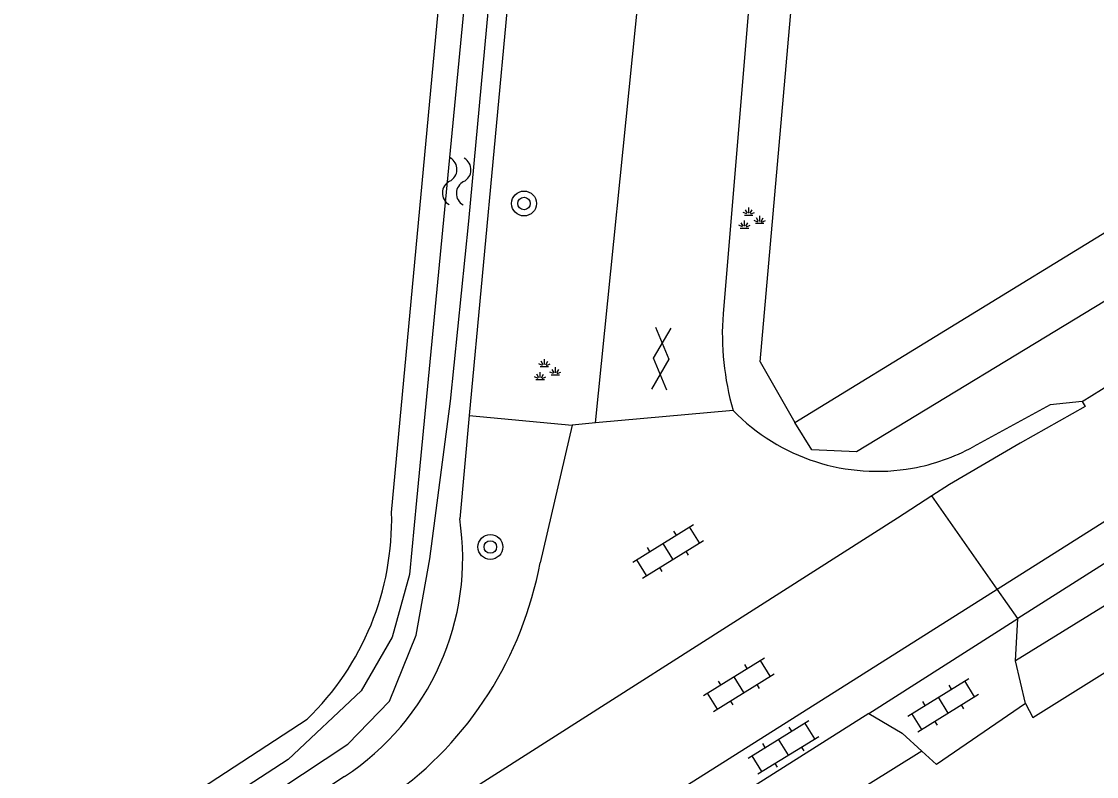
# Model space of a CAD drawing. Extents: x 136000 to 141000, y 400494 to 402006.
# Drawn here: x 138339.93 to 138374.5, y 400857.92 to 400882.2 of the extents above; entities that cross this region are included whole.
import ezdxf

# ---------------------------------------------------------------- set-up
doc = ezdxf.new("R2010")
doc.units = 0
for name, color, linetype in [('gg-afsc-erfafscheiding', 7, 'Continuous'), ('gg-knt-verharding', 7, 'Continuous'), ('gg-knt-verharding nz', 7, 'Continuous'), ('gg-kntw-bovenkant insteek waterloop', 7, 'Continuous'), ('gg-kntw-waterlijn', 7, 'Continuous'), ('gt-grn-groengrens', 7, 'Continuous'), ('gt-grn-vlakafsluiter', 7, 'Continuous'), ('gt-grn-weggrens', 7, 'Continuous'), ('gt-symb-boom', 7, 'Continuous'), ('gt-symb-gesloten verharding', 7, 'Continuous'), ('gt-symb-groenvak', 7, 'Continuous'), ('gt-symb-klinker verharding', 7, 'Continuous'), ('gt-symb-watersymbool', 7, 'Continuous')]:
    doc.layers.add(name, color=color, linetype=linetype)

# ---------------------------------------------------------------- blocks, each defined once
blk = doc.blocks.new('gt0-WA')
at = {"layer": 'gt-symb-watersymbool'}
for centre, start, end in [((-0.323, 0.022), 28.0725, 151.9275), ((0.427, 0.422), 208.0725, 331.9275), ((-0.323, -0.428), 28.0725, 151.9275), ((0.427, -0.028), 208.0725, 331.9275)]:
    blk.add_arc(centre, 0.425, start, end, dxfattribs=at)
blk = doc.blocks.new('gt0-BOOM')
at = {"layer": 'gt-symb-boom'}
for radius in [0.4, 0.2]:
    blk.add_circle((0, 0), radius, dxfattribs=at)
blk = doc.blocks.new('gt0-GRVAK')
at = {"layer": 'gt-symb-groenvak'}
for p, q in [((-0.047, 0.214), (-0.047, 0.393)), ((-0.11, 0.189), (-0.228, 0.24)), ((-0.182, 0.153), (0.088, 0.153)), ((-0.091, 0.211), (-0.156, 0.322)), ((-0.004, 0.211), (0.061, 0.322)), ((0.015, 0.189), (0.133, 0.24)), ((0.262, -0.052), (0.197, 0.059)), ((0.305, -0.049), (0.305, 0.13)), ((0.349, -0.052), (0.414, 0.059)), ((-0.245, -0.228), (-0.363, -0.177)), ((-0.318, -0.264), (-0.047, -0.264)), ((-0.226, -0.206), (-0.291, -0.095)), ((-0.183, -0.203), (-0.183, -0.024)), ((-0.139, -0.206), (-0.074, -0.095)), ((-0.12, -0.228), (-0.002, -0.177)), ((0.243, -0.074), (0.125, -0.023)), ((0.17, -0.11), (0.441, -0.11)), ((0.368, -0.074), (0.486, -0.023))]:
    blk.add_line(p, q, dxfattribs=at)
blk = doc.blocks.new('gt0-GESVH1')
at = {"layer": 'gt-symb-gesloten verharding'}
for p, q in [((-0.992, -0.261), (0.008, 0.239)), ((0.008, -0.261), (-0.992, 0.239)), ((0.008, 0.239), (1.008, -0.261)), ((1.008, 0.239), (0.008, -0.261))]:
    blk.add_line(p, q, dxfattribs=at)
blk = doc.blocks.new('gt0-KL1')
at = {"layer": 'gt-symb-klinker verharding'}
for p, q in [((-0.5, 0.3), (-0.5, 0.45)), ((0.5, 0.3), (0.5, 0.45)), ((-1.15, 0.3), (1.15, 0.3)), ((-1, -0.3), (-1, 0.3)), ((0, -0.3), (0, 0.3)), ((1, -0.3), (1, 0.3)), ((-1.15, -0.3), (1.15, -0.3)), ((-0.5, -0.45), (-0.5, -0.3)), ((0.5, -0.45), (0.5, -0.3))]:
    blk.add_line(p, q, dxfattribs=at)

msp = doc.modelspace()

# ---------------------------------------------------------------- linework, layer by layer
at = {"layer": 'gg-afsc-erfafscheiding'}
for p, q in [((138363.689, 400871.26), (138365.603, 400893.08)), ((138372.457, 400859.823), (138390.838, 400871.319)), ((138363.689, 400871.26), (138364.803, 400869.309))]:
    msp.add_line(p, q, dxfattribs=at)
at = {"layer": 'gg-knt-verharding'}
for p, q in [((138358.39, 400869.292), (138362.055, 400905.577)), ((138364.11, 400892.255), (138362.492, 400872.806)), ((138374.044, 400869.985), (138388.049, 400878.718)), ((138362.814, 400869.697), (138358.39, 400869.292)), ((138358.39, 400869.292), (138357.642, 400869.223)), ((138357.642, 400869.223), (138356.609, 400864.795)), ((138371.893, 400861.647), (138371.972, 400863.01)), ((138372.213, 400860.268), (138371.893, 400861.647))]:
    msp.add_line(p, q, dxfattribs=at)
for points in [[(138387.46, 400872.791), (138375.605, 400865.311), (138371.972, 400863.01)], [(138374.044, 400869.985), (138373.013, 400869.881), (138370.533, 400868.524)], [(138372.213, 400860.268), (138369.358, 400858.305), (138368.88, 400858.742)], [(138367.181, 400859.954), (138368.249, 400859.319), (138368.88, 400858.742)]]:
    msp.add_lwpolyline(points, dxfattribs=at)
for centre, radius, start, end in [((138371.48, 400872.166), 9.011, 175.925, 195.9011), ((138367.445, 400874.191), 6.453, 224.1426, 280.1418), ((138367.453, 400874.178), 6.439, 280.0928, 298.5814), ((138344.96, 400866.951), 11.846, 305.4132, 349.515)]:
    msp.add_arc(centre, radius, start, end, dxfattribs=at)
at = {"layer": 'gg-knt-verharding nz'}
for p, q in [((138340.809, 400844.685), (138371.311, 400863.951)), ((138367.181, 400859.954), (138371.972, 400863.01))]:
    msp.add_line(p, q, dxfattribs=at)
for points in [[(138371.311, 400863.951), (138395.294, 400879.1), (138417.028, 400892.415), (138429.082, 400899.626)], [(138374.044, 400869.985), (138374.132, 400869.82), (138372.048, 400868.646), (138369.77, 400867.314), (138369.206, 400866.948)], [(138369.206, 400866.948), (138368.099, 400866.23), (138352.462, 400856.264)]]:
    msp.add_lwpolyline(points, dxfattribs=at)
at = {"layer": 'gg-kntw-bovenkant insteek waterloop'}
for p, q in [((138366.448, 401000), (138354.333, 400869.53)), ((138351.834, 400866.413), (138362.915, 400985.754)), ((138354.333, 400869.53), (138354.025, 400866.21)), ((138350.319, 400857.924), (138307.189, 400829.762))]:
    msp.add_line(p, q, dxfattribs=at)
for points in [[(138364.803, 400869.309), (138375.155, 400875.657), (138385.627, 400881.78)], [(138386.223, 400880.68), (138380.104, 400876.867), (138374.773, 400873.207), (138366.779, 400868.365), (138365.346, 400868.424), (138364.803, 400869.309)], [(138292.449, 400825.318), (138305.986, 400831.604), (138349.116, 400859.766)]]:
    msp.add_lwpolyline(points, dxfattribs=at)
for centre, radius, start, end in [((138342.898, 400866.188), 8.939, 314.0772, 1.4428), ((138345.735, 400864.946), 8.385, 303.1351, 8.6708)]:
    msp.add_arc(centre, radius, start, end, dxfattribs=at)
at = {"layer": 'gg-kntw-waterlijn'}
for points in [[(138302.859, 400828.218), (138308.485, 400831.32), (138314.151, 400834.978), (138332.858, 400847.347), (138350.427, 400858.964), (138351.766, 400860.346), (138352.626, 400862.472), (138353.066, 400864.924), (138353.73, 400869.991), (138354.313, 400875.777), (138360.104, 400938.385), (138364.564, 400986.599), (138366.645, 401009.09), (138366.212, 401009.481), (138365.863, 401009.294)], [(138365.863, 401009.294), (138365.159, 401000.032), (138363.184, 400979.668), (138359.996, 400944.716), (138357.544, 400917.841), (138352.637, 400866.794), (138352.409, 400864.422), (138351.855, 400862.402), (138350.857, 400860.677), (138348.51, 400858.472), (138326.47, 400844.141), (138307.845, 400832.03), (138305.214, 400830.501)]]:
    msp.add_lwpolyline(points, dxfattribs=at)
at = {"layer": 'gt-grn-groengrens'}
for p, q in [((138388.948, 400872.143), (138371.893, 400861.647)), ((138354.333, 400869.53), (138357.642, 400869.223)), ((138372.213, 400860.268), (138372.457, 400859.823))]:
    msp.add_line(p, q, dxfattribs=at)
at = {"layer": 'gt-grn-vlakafsluiter'}
msp.add_line((138368.88, 400858.742), (138351.9, 400848.168), dxfattribs=at)
at = {"layer": 'gt-grn-weggrens'}
for p, q in [((138371.311, 400863.951), (138369.206, 400866.948)), ((138371.972, 400863.01), (138371.311, 400863.951)), ((138367.181, 400859.954), (138345.637, 400846.326))]:
    msp.add_line(p, q, dxfattribs=at)

# ---------------------------------------------------------------- block references
at = {"layer": 'gt-symb-boom'}
for p in [(138356.093, 400876.35), (138355.01, 400865.305)]:
    msp.add_blockref('gt0-BOOM', p, dxfattribs=at)
at = {"layer": 'gt-symb-gesloten verharding', "rotation": 86.15925292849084}
msp.add_blockref('gt0-GESVH1', (138360.491, 400871.35), dxfattribs=at)
at = {"layer": 'gt-symb-groenvak'}
for p in [(138363.366, 400875.825), (138356.795, 400870.954)]:
    msp.add_blockref('gt0-GRVAK', p, dxfattribs=at)
at = {"layer": 'gt-symb-klinker verharding'}
for p, rotation in [((138360.723, 400865.166), 31.75019690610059), ((138363.004, 400860.875), 31.750196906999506), ((138369.575, 400860.218), 31.75019690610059), ((138364.434, 400858.865), 31.75019690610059)]:
    msp.add_blockref('gt0-KL1', p, dxfattribs=dict(at, rotation=rotation))
at = {"layer": 'gt-symb-watersymbool', "rotation": -91.48935472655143}
msp.add_blockref('gt0-WA', (138353.93, 400877.111), dxfattribs=at)

doc.saveas('drawing.dxf')
